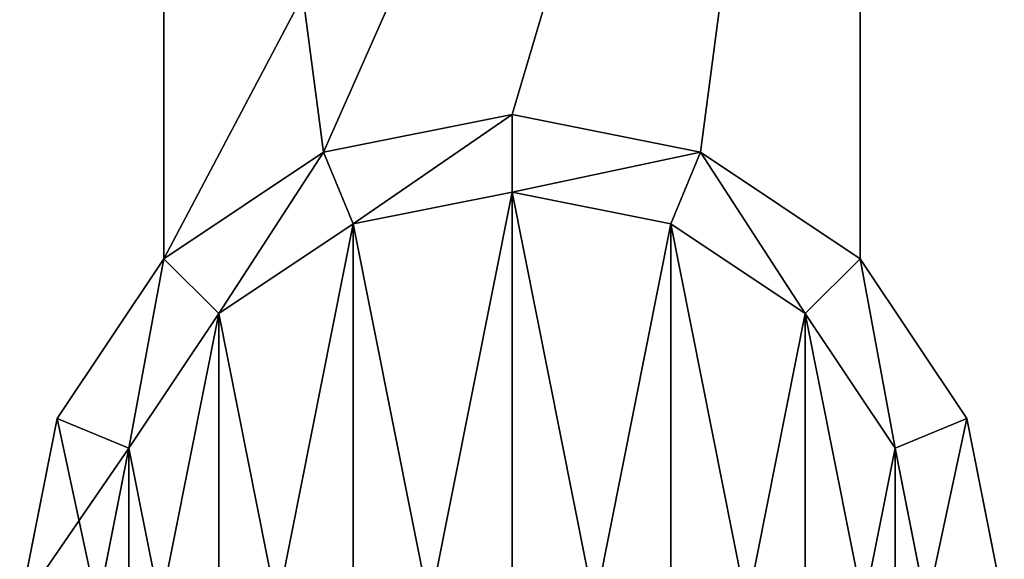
# Model space of a CAD drawing. Extents: x 0 to 48.8, y 0 to 26.9.
# Tile 424 of 656: x 25.219 to 26.219, y 0.548 to 1.096. Entities that reach past the tile are written whole.
import ezdxf

# ---------------------------------------------------------------- set-up
doc = ezdxf.new("R2010")
doc.units = 0
doc.header["$MEASUREMENT"] = 0
doc.layers.get('0').update_dxf_attribs({"linetype": 'CONTINUOUS'})
doc.layers.add('DOOR_HANDLE_-_RT', color=251, linetype='CONTINUOUS')

# ---------------------------------------------------------------- blocks, each defined once
blk = doc.blocks.new('T48IT100NP_TRADECAD_DXF')
at = {"layer": 'DOOR_HANDLE_-_RT', "color": 0}
for p, q in [((25.3653, 2.1926, 42.9925), (25.3653, 0.8535, 42.9925)), ((25.3653, 0.8535, 40.3925), (25.3653, 2.1926, 40.3925)), ((25.3653, 2.1926, 42.9925), (25.3653, 0.8535, 42.9925)), ((25.3653, 0.8535, 40.3925), (25.3653, 2.1926, 40.3925)), ((25.3653, 2.1926, 74.8671), (25.3653, 0.8535, 74.8671)), ((25.3653, 0.8535, 77.4729), (25.3653, 2.1926, 77.4729)), ((25.3653, 0.8535, 77.4729), (25.3653, 2.1926, 77.4729)), ((25.3653, 2.1926, 74.8671), (25.3653, 0.8535, 74.8671)), ((26.0725, 2.1927, 42.9925), (26.0725, 0.8535, 42.9925)), ((26.0725, 0.8535, 40.3925), (26.0725, 2.1927, 40.3925)), ((26.0725, 0.8535, 74.8671), (26.0725, 2.1927, 74.8671)), ((26.0725, 0.8535, 77.4729), (26.0725, 2.1927, 77.4729)), ((26.0725, 0.8535, 74.8671), (26.0725, 2.1927, 74.8671)), ((26.0725, 0.8535, 77.4729), (26.0725, 2.1927, 77.4729)), ((26.0725, 0.8535, 40.3925), (26.0725, 2.1927, 40.3925)), ((26.0725, 2.1927, 42.9925), (26.0725, 0.8535, 42.9925)), ((25.7189, 1, 39.9225), (25.5276, 0.9619, 39.9225)), ((25.5276, 0.9619, 77.937), (25.7189, 1, 77.937)), ((25.7189, 1, 42.9925), (25.5276, 0.9619, 42.9925)), ((25.5276, 0.9619, 40.3925), (25.7189, 1, 40.3925)), ((25.5276, 0.9619, 77.4729), (25.7189, 1, 77.4729)), ((25.5276, 0.9619, 77.937), (25.7189, 1, 77.937)), ((25.7189, 1, 42.9925), (25.5276, 0.9619, 42.9925)), ((25.7189, 1, 74.8671), (25.5276, 0.9619, 74.8671)), ((25.5276, 0.9619, 40.3925), (25.7189, 1, 40.3925)), ((25.7189, 1, 39.9225), (25.5276, 0.9619, 39.9225)), ((25.7189, 1, 74.8671), (25.5276, 0.9619, 74.8671)), ((25.5276, 0.9619, 77.4729), (25.7189, 1, 77.4729)), ((25.9102, 0.9619, 39.9225), (25.7189, 1, 39.9225)), ((25.7189, 1, 39.9225), (25.7189, 0.9211, 39.8436)), ((25.7189, 0.9211, 78.0158), (25.7189, 1, 77.937)), ((25.7189, 1, 77.937), (25.9102, 0.9619, 77.937)), ((25.7189, 1, 39.9225), (25.7189, 0.9211, 39.8436)), ((25.7189, 0.9211, 78.0158), (25.7189, 1, 77.937)), ((25.7189, 1, 42.9925), (25.9102, 0.9619, 42.9925)), ((25.7189, 1, 40.3925), (25.9102, 0.9619, 40.3925)), ((25.7189, 1, 77.4729), (25.9102, 0.9619, 77.4729)), ((25.7189, 1, 77.937), (25.9102, 0.9619, 77.937)), ((25.7189, 1, 77.937), (25.7189, 1, 77.4729)), ((25.7189, 1, 77.937), (25.7189, 1, 77.4729)), ((25.7189, 1, 42.9925), (25.9102, 0.9619, 42.9925)), ((25.9102, 0.9619, 74.8671), (25.7189, 1, 74.8671)), ((25.7189, 1, 74.8671), (25.7189, 1, 42.9925)), ((25.7189, 1, 74.8671), (25.7189, 1, 42.9925)), ((25.7189, 1, 39.9225), (25.7189, 1, 40.3925)), ((25.7189, 1, 40.3925), (25.9102, 0.9619, 40.3925)), ((25.7189, 1, 39.9225), (25.7189, 1, 40.3925)), ((25.9102, 0.9619, 39.9225), (25.7189, 1, 39.9225)), ((25.9102, 0.9619, 74.8671), (25.7189, 1, 74.8671)), ((25.7189, 1, 77.4729), (25.9102, 0.9619, 77.4729)), ((25.5276, 0.9619, 39.9225), (25.3653, 0.8535, 39.9225)), ((25.3653, 0.8535, 77.937), (25.5276, 0.9619, 77.937)), ((25.5276, 0.9619, 42.9925), (25.3653, 0.8535, 42.9925)), ((25.3653, 0.8535, 40.3925), (25.5276, 0.9619, 40.3925)), ((25.3653, 0.8535, 77.4729), (25.5276, 0.9619, 77.4729)), ((25.3653, 0.8535, 77.937), (25.5276, 0.9619, 77.937)), ((25.3653, 0.8535, 40.3925), (25.5276, 0.9619, 40.3925)), ((25.5276, 0.9619, 39.9225), (25.3653, 0.8535, 39.9225)), ((25.5276, 0.9619, 42.9925), (25.3653, 0.8535, 42.9925)), ((25.5276, 0.9619, 74.8671), (25.3653, 0.8535, 74.8671)), ((25.5276, 0.9619, 74.8671), (25.3653, 0.8535, 74.8671)), ((25.3653, 0.8535, 77.4729), (25.5276, 0.9619, 77.4729)), ((25.5276, 0.9619, 39.9225), (25.5577, 0.8891, 39.8436)), ((25.5577, 0.8891, 78.0158), (25.5276, 0.9619, 77.937)), ((25.5276, 0.9619, 39.9225), (25.5577, 0.8891, 39.8436)), ((25.5577, 0.8891, 78.0158), (25.5276, 0.9619, 77.937)), ((25.5276, 0.9619, 77.937), (25.5276, 0.9619, 77.4729)), ((25.5276, 0.9619, 77.937), (25.5276, 0.9619, 77.4729)), ((25.5276, 0.9619, 74.8671), (25.5276, 0.9619, 42.9925)), ((25.5276, 0.9619, 39.9225), (25.5276, 0.9619, 40.3925)), ((25.5276, 0.9619, 74.8671), (25.5276, 0.9619, 42.9925)), ((25.5276, 0.9619, 39.9225), (25.5276, 0.9619, 40.3925)), ((25.9102, 0.9619, 39.9225), (25.8801, 0.8891, 39.8436)), ((25.8801, 0.8891, 78.0158), (25.9102, 0.9619, 77.937)), ((25.9102, 0.9619, 39.9225), (25.8801, 0.8891, 39.8436)), ((25.8801, 0.8891, 78.0158), (25.9102, 0.9619, 77.937)), ((26.0725, 0.8535, 39.9225), (25.9102, 0.9619, 39.9225)), ((25.9102, 0.9619, 77.937), (26.0725, 0.8535, 77.937)), ((25.9102, 0.9619, 42.9925), (26.0725, 0.8535, 42.9925)), ((26.0725, 0.8535, 40.3925), (25.9102, 0.9619, 40.3925)), ((25.9102, 0.9619, 77.4729), (26.0725, 0.8535, 77.4729)), ((25.9102, 0.9619, 77.937), (26.0725, 0.8535, 77.937)), ((25.9102, 0.9619, 77.937), (25.9102, 0.9619, 77.4729)), ((25.9102, 0.9619, 77.937), (25.9102, 0.9619, 77.4729)), ((25.9102, 0.9619, 42.9925), (26.0725, 0.8535, 42.9925)), ((26.0725, 0.8535, 74.8671), (25.9102, 0.9619, 74.8671)), ((25.9102, 0.9619, 74.8671), (25.9102, 0.9619, 42.9925)), ((25.9102, 0.9619, 74.8671), (25.9102, 0.9619, 42.9925)), ((25.9102, 0.9619, 39.9225), (25.9102, 0.9619, 40.3925)), ((26.0725, 0.8535, 40.3925), (25.9102, 0.9619, 40.3925)), ((25.9102, 0.9619, 39.9225), (25.9102, 0.9619, 40.3925)), ((26.0725, 0.8535, 39.9225), (25.9102, 0.9619, 39.9225)), ((26.0725, 0.8535, 74.8671), (25.9102, 0.9619, 74.8671)), ((25.9102, 0.9619, 77.4729), (26.0725, 0.8535, 77.4729)), ((25.7189, 0.9211, 39.8436), (25.5577, 0.8891, 39.8436)), ((25.7189, 0.9211, 78.0158), (25.5577, 0.8891, 78.0158)), ((25.7189, 0.9211, 39.8436), (25.5577, 0.8891, 39.8436)), ((25.7189, 0.9211, 78.0158), (25.5577, 0.8891, 78.0158)), ((25.8801, 0.8891, 39.8436), (25.7189, 0.9211, 39.8436)), ((25.8801, 0.8891, 78.0158), (25.7189, 0.9211, 78.0158)), ((25.8801, 0.8891, 39.8436), (25.7189, 0.9211, 39.8436)), ((25.8801, 0.8891, 78.0158), (25.7189, 0.9211, 78.0158)), ((25.5577, 0.8891, 39.8436), (25.4211, 0.7978, 39.8436)), ((25.5577, 0.8891, 78.0158), (25.4211, 0.7978, 78.0158)), ((25.5577, 0.8891, 39.8436), (25.4211, 0.7978, 39.8436)), ((25.5577, 0.8891, 78.0158), (25.4211, 0.7978, 78.0158)), ((26.0167, 0.7978, 39.8436), (25.8801, 0.8891, 39.8436)), ((26.0167, 0.7978, 78.0158), (25.8801, 0.8891, 78.0158)), ((26.0167, 0.7978, 39.8436), (25.8801, 0.8891, 39.8436)), ((26.0167, 0.7978, 78.0158), (25.8801, 0.8891, 78.0158)), ((25.3653, 0.8535, 39.9225), (25.257, 0.6913, 39.9225)), ((25.257, 0.6913, 77.937), (25.3653, 0.8535, 77.937)), ((25.3653, 0.8535, 39.9225), (25.257, 0.6913, 39.9225)), ((25.257, 0.6913, 77.937), (25.3653, 0.8535, 77.937)), ((25.3653, 0.8535, 39.9225), (25.4211, 0.7978, 39.8436)), ((25.3653, 0.8535, 39.9225), (25.3653, 0.8535, 40.3925)), ((25.3653, 0.8535, 42.9925), (25.3653, 0.8535, 40.3925)), ((25.3653, 0.8535, 74.8671), (25.3653, 0.8535, 42.9925)), ((25.3653, 0.8535, 74.8671), (25.3653, 0.8535, 77.4729)), ((25.3653, 0.8535, 77.937), (25.3653, 0.8535, 77.4729)), ((25.4211, 0.7978, 78.0158), (25.3653, 0.8535, 77.937)), ((25.3653, 0.8535, 39.9225), (25.4211, 0.7978, 39.8436)), ((25.4211, 0.7978, 78.0158), (25.3653, 0.8535, 77.937)), ((25.3653, 0.8535, 42.9925), (25.3653, 0.8535, 40.3925)), ((25.3653, 0.8535, 77.937), (25.3653, 0.8535, 77.4729)), ((25.3653, 0.8535, 39.9225), (25.3653, 0.8535, 40.3925)), ((25.3653, 0.8535, 74.8671), (25.3653, 0.8535, 42.9925)), ((25.3653, 0.8535, 74.8671), (25.3653, 0.8535, 77.4729)), ((26.0725, 0.8535, 39.9225), (26.0167, 0.7978, 39.8436)), ((26.0167, 0.7978, 78.0158), (26.0725, 0.8535, 77.937)), ((26.0725, 0.8535, 39.9225), (26.0167, 0.7978, 39.8436)), ((26.0167, 0.7978, 78.0158), (26.0725, 0.8535, 77.937)), ((26.1808, 0.6913, 39.9225), (26.0725, 0.8535, 39.9225)), ((26.0725, 0.8535, 77.937), (26.1808, 0.6913, 77.937)), ((26.0725, 0.8535, 42.9925), (26.0725, 0.8535, 40.3925)), ((26.0725, 0.8535, 39.9225), (26.0725, 0.8535, 40.3925)), ((26.1808, 0.6913, 39.9225), (26.0725, 0.8535, 39.9225)), ((26.0725, 0.8535, 77.937), (26.1808, 0.6913, 77.937)), ((26.0725, 0.8535, 77.937), (26.0725, 0.8535, 77.4729)), ((26.0725, 0.8535, 77.4729), (26.0725, 0.8535, 74.8671)), ((26.0725, 0.8535, 74.8671), (26.0725, 0.8535, 42.9925)), ((26.0725, 0.8535, 77.937), (26.0725, 0.8535, 77.4729)), ((26.0725, 0.8535, 74.8671), (26.0725, 0.8535, 42.9925)), ((26.0725, 0.8535, 39.9225), (26.0725, 0.8535, 40.3925)), ((26.0725, 0.8535, 77.4729), (26.0725, 0.8535, 74.8671)), ((26.0725, 0.8535, 42.9925), (26.0725, 0.8535, 40.3925)), ((25.4211, 0.7978, 39.8436), (25.3298, 0.6611, 39.8436)), ((25.4211, 0.7978, 78.0158), (25.3298, 0.6611, 78.0158)), ((25.4211, 0.7978, 39.8436), (25.3298, 0.6611, 39.8436)), ((25.4211, 0.7978, 78.0158), (25.3298, 0.6611, 78.0158)), ((26.108, 0.6611, 39.8436), (26.0167, 0.7978, 39.8436)), ((26.108, 0.6611, 78.0158), (26.0167, 0.7978, 78.0158)), ((26.108, 0.6611, 39.8436), (26.0167, 0.7978, 39.8436)), ((26.108, 0.6611, 78.0158), (26.0167, 0.7978, 78.0158)), ((25.257, 0.6913, 39.9225), (25.2189, 0.5, 39.9225)), ((25.2189, 0.5, 77.937), (25.257, 0.6913, 77.937)), ((25.257, 0.6913, 39.9225), (25.2189, 0.5, 39.9225)), ((25.2189, 0.5, 77.937), (25.257, 0.6913, 77.937)), ((25.257, 0.6913, 39.9225), (25.257, 0.6913, 77.937)), ((25.257, 0.6913, 39.9225), (25.257, 0.6913, 77.937)), ((25.257, 0.6913, 39.9225), (25.3298, 0.6611, 39.8436)), ((25.3298, 0.6611, 78.0158), (25.257, 0.6913, 77.937)), ((25.257, 0.6913, 39.9225), (25.3298, 0.6611, 39.8436)), ((25.3298, 0.6611, 78.0158), (25.257, 0.6913, 77.937)), ((26.1808, 0.6913, 39.9225), (26.108, 0.6611, 39.8436)), ((26.108, 0.6611, 78.0158), (26.1808, 0.6913, 77.937)), ((26.1808, 0.6913, 39.9225), (26.108, 0.6611, 39.8436)), ((26.108, 0.6611, 78.0158), (26.1808, 0.6913, 77.937)), ((26.2189, 0.5, 39.9225), (26.1808, 0.6913, 39.9225)), ((26.1808, 0.6913, 77.937), (26.2189, 0.5, 77.937)), ((26.1808, 0.6913, 77.937), (26.2189, 0.5, 77.937)), ((26.1808, 0.6913, 39.9225), (26.1808, 0.6913, 77.937)), ((26.2189, 0.5, 39.9225), (26.1808, 0.6913, 39.9225)), ((26.1808, 0.6913, 39.9225), (26.1808, 0.6913, 77.937)), ((25.3298, 0.6611, 39.8436), (25.2978, 0.5, 39.8436)), ((25.3298, 0.6611, 78.0158), (25.2978, 0.5, 78.0158)), ((25.3298, 0.6611, 39.8436), (25.2978, 0.5, 39.8436)), ((25.3298, 0.6611, 78.0158), (25.2978, 0.5, 78.0158)), ((26.14, 0.5, 39.8436), (26.108, 0.6611, 39.8436)), ((26.14, 0.5, 39.8436), (26.108, 0.6611, 39.8436)), ((26.14, 0.5, 78.0158), (26.108, 0.6611, 78.0158)), ((26.14, 0.5, 78.0158), (26.108, 0.6611, 78.0158))]:
    blk.add_line(p, q, dxfattribs=at)
at = {"layer": 'DOOR_HANDLE_-_RT', "color": 251}
mesh = blk.add_polyface(dxfattribs=at)
corners = [(26.0725, 2.1927, 42.9925), (25.3653, 0.8535, 42.9925), (25.3653, 2.1926, 42.9925), (25.5276, 0.9619, 42.9925), (25.7189, 1, 42.9925), (25.9102, 0.9619, 42.9925), (26.0725, 0.8535, 42.9925)]
mesh.append_faces([[corners[k] for k in face] for face in [(0, 1, 2), (5, 0, 6)]], dxfattribs={"vtx0": -1, "color": 251})
mesh.append_faces([[corners[k] for k in face] for face in [(1, 0, 3), (3, 0, 4), (4, 0, 5)]], dxfattribs={"vtx0": -1, "vtx1": -1, "color": 251})
mesh = blk.add_polyface(dxfattribs=at)
corners = [(25.5276, 0.9619, 40.3925), (25.3653, 2.1926, 40.3925), (25.3653, 0.8535, 40.3925), (26.0725, 2.1927, 40.3925), (25.7189, 1, 40.3925), (25.9102, 0.9619, 40.3925), (26.0725, 0.8535, 40.3925)]
mesh.append_faces([[corners[k] for k in face] for face in [(0, 1, 2), (3, 5, 6)]], dxfattribs={"vtx0": -1, "color": 251})
mesh.append_faces([[corners[k] for k in face] for face in [(1, 0, 3)]], dxfattribs={"vtx0": -1, "vtx1": -1, "color": 251})
mesh.append_faces([[corners[k] for k in face] for face in [(3, 0, 4), (3, 4, 5)]], dxfattribs={"vtx0": -1, "vtx2": -1, "color": 251})
mesh = blk.add_polyface(dxfattribs=at)
corners = [(25.5276, 0.9619, 74.8671), (25.3653, 2.1926, 74.8671), (25.3653, 0.8535, 74.8671), (26.0725, 2.1927, 74.8671), (25.7189, 1, 74.8671), (25.9102, 0.9619, 74.8671), (26.0725, 0.8535, 74.8671)]
mesh.append_faces([[corners[k] for k in face] for face in [(0, 1, 2), (3, 5, 6)]], dxfattribs={"vtx0": -1, "color": 251})
mesh.append_faces([[corners[k] for k in face] for face in [(1, 0, 3)]], dxfattribs={"vtx0": -1, "vtx1": -1, "color": 251})
mesh.append_faces([[corners[k] for k in face] for face in [(3, 0, 4), (3, 4, 5)]], dxfattribs={"vtx0": -1, "vtx2": -1, "color": 251})
mesh = blk.add_polyface(dxfattribs=at)
corners = [(26.0725, 2.1927, 77.4729), (25.3653, 0.8535, 77.4729), (25.3653, 2.1926, 77.4729), (25.5276, 0.9619, 77.4729), (25.7189, 1, 77.4729), (25.9102, 0.9619, 77.4729), (26.0725, 0.8535, 77.4729)]
mesh.append_faces([[corners[k] for k in face] for face in [(0, 1, 2), (5, 0, 6)]], dxfattribs={"vtx0": -1, "color": 251})
mesh.append_faces([[corners[k] for k in face] for face in [(1, 0, 3), (3, 0, 4), (4, 0, 5)]], dxfattribs={"vtx0": -1, "vtx1": -1, "color": 251})
mesh = blk.add_polyface(dxfattribs=at)
corners = [(25.3653, 2.1926, 40.3925), (25.3653, 0.8535, 42.9925), (25.3653, 0.8535, 40.3925), (25.3653, 2.1926, 42.9925)]
mesh.append_faces([[corners[k] for k in face] for face in [(0, 1, 2), (1, 0, 3)]], dxfattribs={"vtx0": -1, "color": 251})
mesh = blk.add_polyface(dxfattribs=at)
corners = [(25.3653, 2.1926, 74.8671), (25.3653, 0.8535, 77.4729), (25.3653, 0.8535, 74.8671), (25.3653, 2.1926, 77.4729)]
mesh.append_faces([[corners[k] for k in face] for face in [(0, 1, 2), (1, 0, 3)]], dxfattribs={"vtx0": -1, "color": 251})
mesh = blk.add_polyface(dxfattribs=at)
corners = [(26.0725, 2.1927, 77.4729), (26.0725, 0.8535, 74.8671), (26.0725, 0.8535, 77.4729), (26.0725, 2.1927, 74.8671)]
mesh.append_faces([[corners[k] for k in face] for face in [(0, 1, 2), (1, 0, 3)]], dxfattribs={"vtx0": -1, "color": 251})
mesh = blk.add_polyface(dxfattribs=at)
corners = [(26.0725, 2.1927, 42.9925), (26.0725, 0.8535, 40.3925), (26.0725, 0.8535, 42.9925), (26.0725, 2.1927, 40.3925)]
mesh.append_faces([[corners[k] for k in face] for face in [(0, 1, 2), (1, 0, 3)]], dxfattribs={"vtx0": -1, "color": 251})
mesh = blk.add_polyface(dxfattribs=at)
corners = [(25.7189, 1, 39.9225), (25.5577, 0.8891, 39.8436), (25.7189, 0.9211, 39.8436), (25.5276, 0.9619, 39.9225)]
mesh.append_faces([[corners[k] for k in face] for face in [(0, 1, 2), (1, 0, 3)]], dxfattribs={"vtx0": -1, "color": 251})
mesh = blk.add_polyface(dxfattribs=at)
corners = [(25.7189, 1, 77.937), (25.5577, 0.8891, 78.0158), (25.5276, 0.9619, 77.937), (25.7189, 0.9211, 78.0158)]
mesh.append_faces([[corners[k] for k in face] for face in [(0, 1, 2), (1, 0, 3)]], dxfattribs={"vtx0": -1, "color": 251})
mesh = blk.add_polyface(dxfattribs=at)
corners = [(25.7189, 1, 77.937), (25.5276, 0.9619, 77.4729), (25.7189, 1, 77.4729), (25.5276, 0.9619, 77.937)]
mesh.append_faces([[corners[k] for k in face] for face in [(0, 1, 2), (1, 0, 3)]], dxfattribs={"vtx0": -1, "color": 251})
mesh = blk.add_polyface(dxfattribs=at)
corners = [(25.7189, 1, 74.8671), (25.5276, 0.9619, 42.9925), (25.7189, 1, 42.9925), (25.5276, 0.9619, 74.8671)]
mesh.append_faces([[corners[k] for k in face] for face in [(0, 1, 2), (1, 0, 3)]], dxfattribs={"vtx0": -1, "color": 251})
mesh = blk.add_polyface(dxfattribs=at)
corners = [(25.7189, 1, 40.3925), (25.5276, 0.9619, 39.9225), (25.7189, 1, 39.9225), (25.5276, 0.9619, 40.3925)]
mesh.append_faces([[corners[k] for k in face] for face in [(0, 1, 2), (1, 0, 3)]], dxfattribs={"vtx0": -1, "color": 251})
mesh = blk.add_polyface(dxfattribs=at)
corners = [(25.9102, 0.9619, 39.9225), (25.7189, 0.9211, 39.8436), (25.8801, 0.8891, 39.8436), (25.7189, 1, 39.9225)]
mesh.append_faces([[corners[k] for k in face] for face in [(0, 1, 2), (1, 0, 3)]], dxfattribs={"vtx0": -1, "color": 251})
mesh = blk.add_polyface(dxfattribs=at)
corners = [(25.9102, 0.9619, 77.937), (25.7189, 0.9211, 78.0158), (25.7189, 1, 77.937), (25.8801, 0.8891, 78.0158)]
mesh.append_faces([[corners[k] for k in face] for face in [(0, 1, 2), (1, 0, 3)]], dxfattribs={"vtx0": -1, "color": 251})
mesh = blk.add_polyface(dxfattribs=at)
corners = [(25.9102, 0.9619, 77.937), (25.7189, 1, 77.4729), (25.9102, 0.9619, 77.4729), (25.7189, 1, 77.937)]
mesh.append_faces([[corners[k] for k in face] for face in [(0, 1, 2), (1, 0, 3)]], dxfattribs={"vtx0": -1, "color": 251})
mesh = blk.add_polyface(dxfattribs=at)
corners = [(25.9102, 0.9619, 74.8671), (25.7189, 1, 42.9925), (25.9102, 0.9619, 42.9925), (25.7189, 1, 74.8671)]
mesh.append_faces([[corners[k] for k in face] for face in [(0, 1, 2), (1, 0, 3)]], dxfattribs={"vtx0": -1, "color": 251})
mesh = blk.add_polyface(dxfattribs=at)
corners = [(25.9102, 0.9619, 40.3925), (25.7189, 1, 39.9225), (25.9102, 0.9619, 39.9225), (25.7189, 1, 40.3925)]
mesh.append_faces([[corners[k] for k in face] for face in [(0, 1, 2), (1, 0, 3)]], dxfattribs={"vtx0": -1, "color": 251})
mesh = blk.add_polyface(dxfattribs=at)
corners = [(25.4211, 0.7978, 39.8436), (25.5276, 0.9619, 39.9225), (25.3653, 0.8535, 39.9225), (25.5577, 0.8891, 39.8436)]
mesh.append_faces([[corners[k] for k in face] for face in [(0, 1, 2), (1, 0, 3)]], dxfattribs={"vtx0": -1, "color": 251})
mesh = blk.add_polyface(dxfattribs=at)
corners = [(25.5276, 0.9619, 77.937), (25.4211, 0.7978, 78.0158), (25.3653, 0.8535, 77.937), (25.5577, 0.8891, 78.0158)]
mesh.append_faces([[corners[k] for k in face] for face in [(0, 1, 2), (1, 0, 3)]], dxfattribs={"vtx0": -1, "color": 251})
mesh = blk.add_polyface(dxfattribs=at)
corners = [(25.5276, 0.9619, 77.937), (25.3653, 0.8535, 77.4729), (25.5276, 0.9619, 77.4729), (25.3653, 0.8535, 77.937)]
mesh.append_faces([[corners[k] for k in face] for face in [(0, 1, 2), (1, 0, 3)]], dxfattribs={"vtx0": -1, "color": 251})
mesh = blk.add_polyface(dxfattribs=at)
corners = [(25.5276, 0.9619, 40.3925), (25.3653, 0.8535, 39.9225), (25.5276, 0.9619, 39.9225), (25.3653, 0.8535, 40.3925)]
mesh.append_faces([[corners[k] for k in face] for face in [(0, 1, 2), (1, 0, 3)]], dxfattribs={"vtx0": -1, "color": 251})
mesh = blk.add_polyface(dxfattribs=at)
corners = [(25.5276, 0.9619, 74.8671), (25.3653, 0.8535, 42.9925), (25.5276, 0.9619, 42.9925), (25.3653, 0.8535, 74.8671)]
mesh.append_faces([[corners[k] for k in face] for face in [(0, 1, 2), (1, 0, 3)]], dxfattribs={"vtx0": -1, "color": 251})
mesh = blk.add_polyface(dxfattribs=at)
corners = [(26.0167, 0.7978, 39.8436), (25.9102, 0.9619, 39.9225), (25.8801, 0.8891, 39.8436), (26.0725, 0.8535, 39.9225)]
mesh.append_faces([[corners[k] for k in face] for face in [(0, 1, 2), (1, 0, 3)]], dxfattribs={"vtx0": -1, "color": 251})
mesh = blk.add_polyface(dxfattribs=at)
corners = [(25.9102, 0.9619, 77.937), (26.0167, 0.7978, 78.0158), (25.8801, 0.8891, 78.0158), (26.0725, 0.8535, 77.937)]
mesh.append_faces([[corners[k] for k in face] for face in [(0, 1, 2), (1, 0, 3)]], dxfattribs={"vtx0": -1, "color": 251})
mesh = blk.add_polyface(dxfattribs=at)
corners = [(26.0725, 0.8535, 77.937), (25.9102, 0.9619, 77.4729), (26.0725, 0.8535, 77.4729), (25.9102, 0.9619, 77.937)]
mesh.append_faces([[corners[k] for k in face] for face in [(0, 1, 2), (1, 0, 3)]], dxfattribs={"vtx0": -1, "color": 251})
mesh = blk.add_polyface(dxfattribs=at)
corners = [(26.0725, 0.8535, 74.8671), (25.9102, 0.9619, 42.9925), (26.0725, 0.8535, 42.9925), (25.9102, 0.9619, 74.8671)]
mesh.append_faces([[corners[k] for k in face] for face in [(0, 1, 2), (1, 0, 3)]], dxfattribs={"vtx0": -1, "color": 251})
mesh = blk.add_polyface(dxfattribs=at)
corners = [(26.0725, 0.8535, 40.3925), (25.9102, 0.9619, 39.9225), (26.0725, 0.8535, 39.9225), (25.9102, 0.9619, 40.3925)]
mesh.append_faces([[corners[k] for k in face] for face in [(0, 1, 2), (1, 0, 3)]], dxfattribs={"vtx0": -1, "color": 251})
mesh = blk.add_polyface(dxfattribs=at)
corners = [(25.3298, 0.3388, 39.8436), (25.3298, 0.6611, 39.8436), (25.2978, 0.5, 39.8436), (25.4211, 0.2022, 39.8436), (25.4211, 0.7978, 39.8436), (25.5577, 0.1109, 39.8436), (25.5577, 0.8891, 39.8436), (25.7189, 0.0788, 39.8436), (25.7189, 0.9211, 39.8436), (25.8801, 0.1109, 39.8436), (25.8801, 0.8891, 39.8436), (26.0167, 0.2022, 39.8436), (26.0167, 0.7978, 39.8436), (26.108, 0.3388, 39.8436), (26.108, 0.6611, 39.8436), (26.14, 0.5, 39.8436)]
mesh.append_faces([[corners[k] for k in face] for face in [(0, 1, 2), (14, 13, 15)]], dxfattribs={"vtx0": -1, "color": 251})
mesh.append_faces([[corners[k] for k in face] for face in [(1, 3, 4), (4, 5, 6), (6, 7, 8), (8, 9, 10), (10, 11, 12), (12, 13, 14)]], dxfattribs={"vtx0": -1, "vtx1": -1, "color": 251})
mesh.append_faces([[corners[k] for k in face] for face in [(1, 0, 3), (4, 3, 5), (6, 5, 7), (8, 7, 9), (10, 9, 11), (12, 11, 13)]], dxfattribs={"vtx0": -1, "vtx2": -1, "color": 251})
mesh = blk.add_polyface(dxfattribs=at)
corners = [(25.3298, 0.6611, 78.0158), (25.3298, 0.3388, 78.0158), (25.2978, 0.5, 78.0158), (25.4211, 0.7978, 78.0158), (25.4211, 0.2022, 78.0158), (25.5577, 0.8891, 78.0158), (25.5577, 0.1109, 78.0158), (25.7189, 0.9211, 78.0158), (25.7189, 0.0788, 78.0158), (25.8801, 0.8891, 78.0158), (25.8801, 0.1109, 78.0158), (26.0167, 0.7978, 78.0158), (26.0167, 0.2022, 78.0158), (26.108, 0.6611, 78.0158), (26.108, 0.3388, 78.0158), (26.14, 0.5, 78.0158)]
mesh.append_faces([[corners[k] for k in face] for face in [(0, 1, 2), (14, 13, 15)]], dxfattribs={"vtx0": -1, "color": 251})
mesh.append_faces([[corners[k] for k in face] for face in [(1, 3, 4), (4, 5, 6), (6, 7, 8), (8, 9, 10), (10, 11, 12), (12, 13, 14)]], dxfattribs={"vtx0": -1, "vtx1": -1, "color": 251})
mesh.append_faces([[corners[k] for k in face] for face in [(1, 0, 3), (4, 3, 5), (6, 5, 7), (8, 7, 9), (10, 9, 11), (12, 11, 13)]], dxfattribs={"vtx0": -1, "vtx2": -1, "color": 251})
mesh = blk.add_polyface(dxfattribs=at)
corners = [(25.3653, 0.8535, 39.9225), (25.257, 0.6913, 77.937), (25.257, 0.6913, 39.9225), (25.3653, 0.8535, 77.937), (25.3653, 0.8535, 40.3925), (25.3653, 0.8535, 42.9925), (25.3653, 0.8535, 74.8671), (25.3653, 0.8535, 77.4729)]
mesh.append_faces([[corners[k] for k in face] for face in [(0, 1, 2), (3, 6, 7)]], dxfattribs={"vtx0": -1, "color": 251})
mesh.append_faces([[corners[k] for k in face] for face in [(1, 0, 3)]], dxfattribs={"vtx0": -1, "vtx1": -1, "color": 251})
mesh.append_faces([[corners[k] for k in face] for face in [(3, 0, 4), (3, 4, 5), (3, 5, 6)]], dxfattribs={"vtx0": -1, "vtx2": -1, "color": 251})
mesh = blk.add_polyface(dxfattribs=at)
corners = [(25.3298, 0.6611, 39.8436), (25.3653, 0.8535, 39.9225), (25.257, 0.6913, 39.9225), (25.4211, 0.7978, 39.8436)]
mesh.append_faces([[corners[k] for k in face] for face in [(0, 1, 2), (1, 0, 3)]], dxfattribs={"vtx0": -1, "color": 251})
mesh = blk.add_polyface(dxfattribs=at)
corners = [(25.3653, 0.8535, 77.937), (25.3298, 0.6611, 78.0158), (25.257, 0.6913, 77.937), (25.4211, 0.7978, 78.0158)]
mesh.append_faces([[corners[k] for k in face] for face in [(0, 1, 2), (1, 0, 3)]], dxfattribs={"vtx0": -1, "color": 251})
mesh = blk.add_polyface(dxfattribs=at)
corners = [(26.108, 0.6611, 39.8436), (26.0725, 0.8535, 39.9225), (26.0167, 0.7978, 39.8436), (26.1808, 0.6913, 39.9225)]
mesh.append_faces([[corners[k] for k in face] for face in [(0, 1, 2), (1, 0, 3)]], dxfattribs={"vtx0": -1, "color": 251})
mesh = blk.add_polyface(dxfattribs=at)
corners = [(26.0725, 0.8535, 77.937), (26.108, 0.6611, 78.0158), (26.0167, 0.7978, 78.0158), (26.1808, 0.6913, 77.937)]
mesh.append_faces([[corners[k] for k in face] for face in [(0, 1, 2), (1, 0, 3)]], dxfattribs={"vtx0": -1, "color": 251})
mesh = blk.add_polyface(dxfattribs=at)
corners = [(26.0725, 0.8535, 77.937), (26.1808, 0.6913, 39.9225), (26.1808, 0.6913, 77.937), (26.0725, 0.8535, 39.9225), (26.0725, 0.8535, 77.4729), (26.0725, 0.8535, 74.8671), (26.0725, 0.8535, 42.9925), (26.0725, 0.8535, 40.3925)]
mesh.append_faces([[corners[k] for k in face] for face in [(0, 1, 2), (3, 6, 7)]], dxfattribs={"vtx0": -1, "color": 251})
mesh.append_faces([[corners[k] for k in face] for face in [(1, 0, 3)]], dxfattribs={"vtx0": -1, "vtx1": -1, "color": 251})
mesh.append_faces([[corners[k] for k in face] for face in [(3, 0, 4), (3, 4, 5), (3, 5, 6)]], dxfattribs={"vtx0": -1, "vtx2": -1, "color": 251})
mesh = blk.add_polyface(dxfattribs=at)
corners = [(25.257, 0.6913, 39.9225), (25.2189, 0.5, 77.937), (25.2189, 0.5, 39.9225), (25.257, 0.6913, 77.937)]
mesh.append_faces([[corners[k] for k in face] for face in [(0, 1, 2), (1, 0, 3)]], dxfattribs={"vtx0": -1, "color": 251})
mesh = blk.add_polyface(dxfattribs=at)
corners = [(25.3298, 0.6611, 39.8436), (25.2189, 0.5, 39.9225), (25.2978, 0.5, 39.8436), (25.257, 0.6913, 39.9225)]
mesh.append_faces([[corners[k] for k in face] for face in [(0, 1, 2), (1, 0, 3)]], dxfattribs={"vtx0": -1, "color": 251})
mesh = blk.add_polyface(dxfattribs=at)
corners = [(25.257, 0.6913, 77.937), (25.2978, 0.5, 78.0158), (25.2189, 0.5, 77.937), (25.3298, 0.6611, 78.0158)]
mesh.append_faces([[corners[k] for k in face] for face in [(0, 1, 2), (1, 0, 3)]], dxfattribs={"vtx0": -1, "color": 251})
mesh = blk.add_polyface(dxfattribs=at)
corners = [(26.1808, 0.6913, 39.9225), (26.14, 0.5, 39.8436), (26.2189, 0.5, 39.9225), (26.108, 0.6611, 39.8436)]
mesh.append_faces([[corners[k] for k in face] for face in [(0, 1, 2), (1, 0, 3)]], dxfattribs={"vtx0": -1, "color": 251})
mesh = blk.add_polyface(dxfattribs=at)
corners = [(26.1808, 0.6913, 77.937), (26.14, 0.5, 78.0158), (26.108, 0.6611, 78.0158), (26.2189, 0.5, 77.937)]
mesh.append_faces([[corners[k] for k in face] for face in [(0, 1, 2), (1, 0, 3)]], dxfattribs={"vtx0": -1, "color": 251})
mesh = blk.add_polyface(dxfattribs=at)
corners = [(26.1808, 0.6913, 77.937), (26.2189, 0.5, 39.9225), (26.2189, 0.5, 77.937), (26.1808, 0.6913, 39.9225)]
mesh.append_faces([[corners[k] for k in face] for face in [(0, 1, 2), (1, 0, 3)]], dxfattribs={"vtx0": -1, "color": 251})

msp = doc.modelspace()

# ---------------------------------------------------------------- block references
at = {"color": 0}
msp.add_blockref('T48IT100NP_TRADECAD_DXF', (0, 0), dxfattribs=at)

doc.saveas('drawing.dxf')
